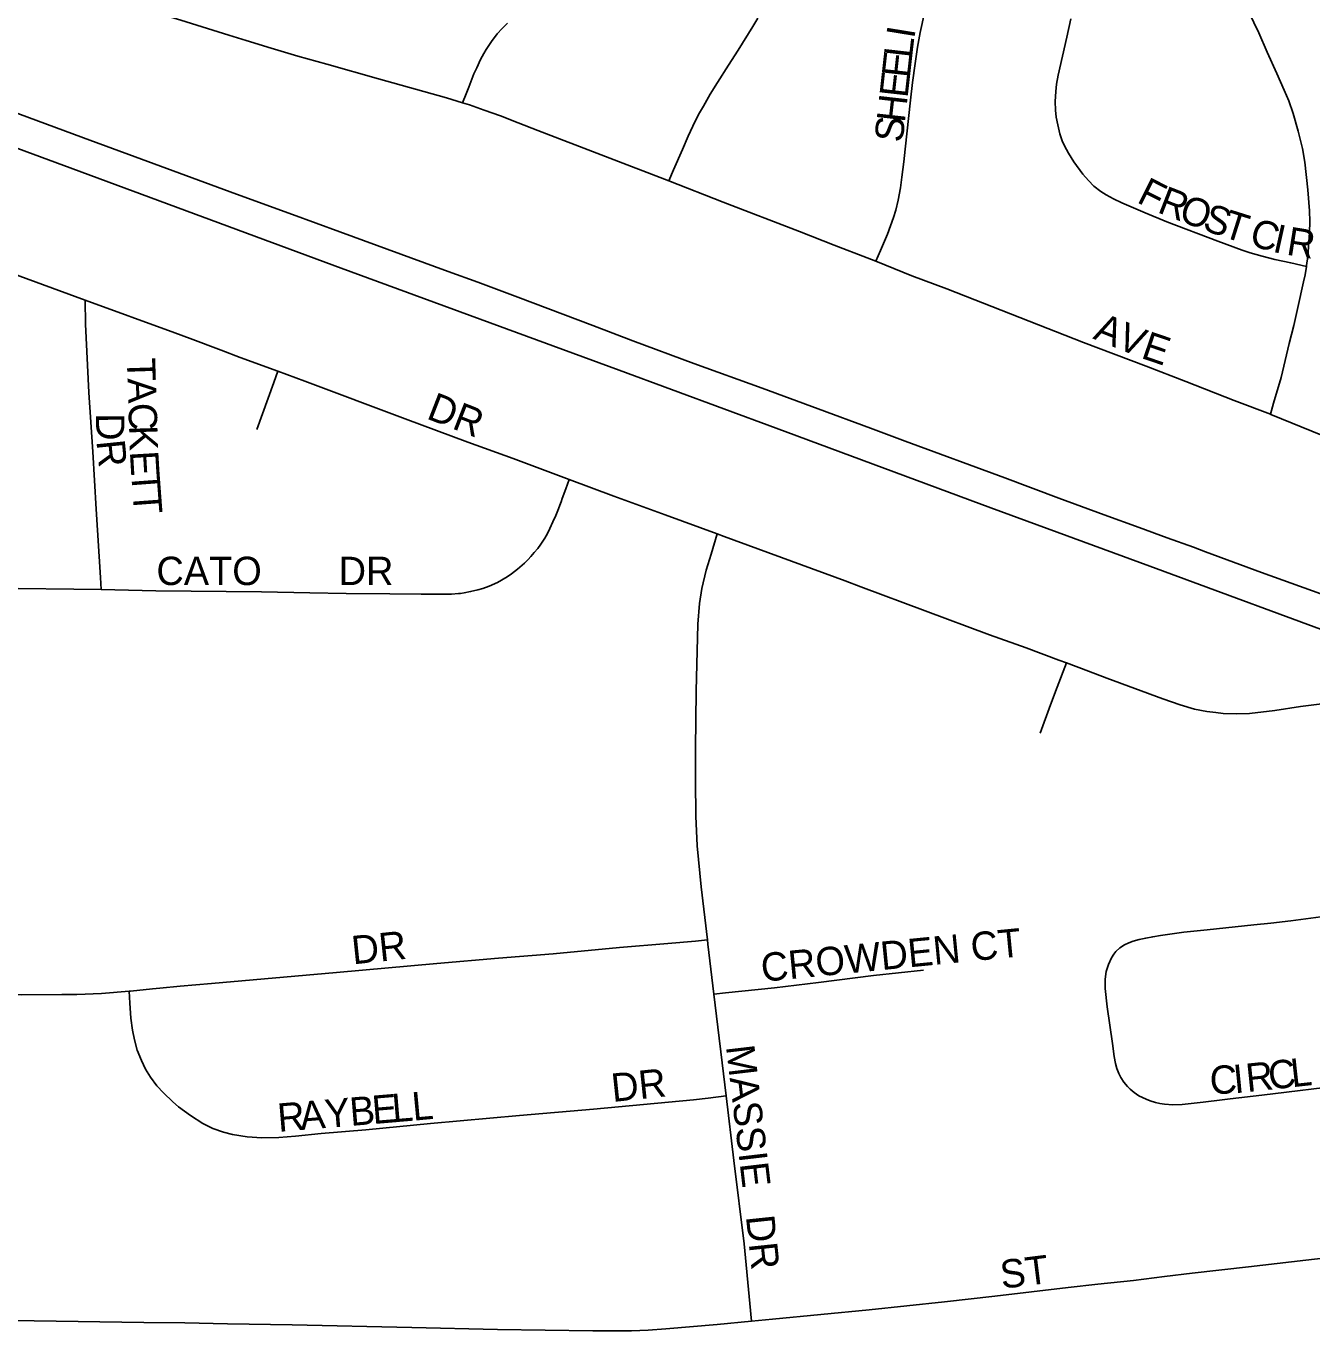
# Model space of a CAD drawing. Extents: x 1410790 to 1770854, y 448063 to 770588.
# Drawn here: x 1558805 to 1561071, y 615774 to 618075 of the extents above; entities that cross this region are included whole.
import ezdxf

# ---------------------------------------------------------------- set-up
doc = ezdxf.new("R2010")
doc.units = 0
doc.layers.add('GM_X_City_Street', color=7, linetype='Continuous')
doc.layers.add('GM_X_City_Street_Text', color=7, linetype='Continuous')

msp = doc.modelspace()

# ---------------------------------------------------------------- linework, layer by layer
at = {"layer": 'GM_X_City_Street'}
for points in [[(1557183.6, 618453.7), (1557689.8, 618266.4), (1558871.3, 617829.2), (1559360.3, 617647.9), (1559850.1, 617468.4), (1560127, 617366.1), (1560505.2, 617225.5), (1560785.6, 617122.9), (1561151.8, 616987.7), (1561309.5, 616932.3), (1561477.5, 616876.4), (1561618.2, 616831.8), (1561734.5, 616797.5), (1561946.3, 616738.9), (1562117.5, 616693.6), (1562303.5, 616645.4)], [(1561061.7, 617651.2), (1561062, 617652.7), (1561064, 617668.9), (1561067.1, 617710.8), (1561067.8, 617730.3), (1561066.9, 617749.4), (1561064.2, 617786.5), (1561059, 617835.3), (1561054.6, 617859.1), (1561047, 617889.7), (1561038.4, 617920.9), (1561030.3, 617943.4), (1561022.4, 617962.1), (1561009.6, 617991.5), (1560992.5, 618029.2), (1560977.6, 618062.9), (1560950.6, 618119)], [(1559042.2, 618096), (1559077.5, 618085.3), (1559162.4, 618059), (1559193, 618049.3), (1559236.6, 618035.9), (1559283.7, 618022), (1559334.8, 618007.9), (1559425.9, 617982.2), (1559545.7, 617948.6), (1559574.4, 617939.7)], [(1559574.4, 617939.7), (1559580.6, 617955.5), (1559585.2, 617967.1), (1559589, 617976.8), (1559594.3, 617990.6), (1559599.1, 618001.5), (1559605.6, 618015.9), (1559611.6, 618026.7), (1559615.9, 618033.8), (1559625, 618047.8), (1559635.1, 618061.3), (1559643.8, 618071), (1559653.7, 618080.2)], [(1559937.6, 617802.2), (1559946, 617821.7), (1559962, 617857.3), (1559971.8, 617880.8), (1559980.3, 617898.6), (1559990.2, 617918.8), (1559998.6, 617933.8), (1560010.4, 617955), (1560023.3, 617975.5), (1560042.7, 618006.1), (1560060.1, 618032.4), (1560085.9, 618074.2), (1560094.8, 618089.2)], [(1560302.8, 617660.2), (1560311, 617679.5), (1560323.1, 617707.9), (1560333.9, 617737.6), (1560338, 617750.7), (1560342.2, 617767.9), (1560345.9, 617789.7), (1560348.2, 617808.8), (1560351.7, 617835.4), (1560354.4, 617858), (1560363.6, 617944.1), (1560367.3, 617975.8), (1560371.9, 618008.8), (1560376.1, 618038.1), (1560380.8, 618063.7), (1560388.2, 618098.1)], [(1561061.7, 617651.2), (1561034, 617657.3), (1561005.8, 617663.7), (1560983.6, 617669.2), (1560962.6, 617675.1), (1560948.6, 617679.7), (1560905.6, 617695.6), (1560815.8, 617729.7), (1560777.2, 617745.5), (1560752.7, 617756), (1560736.3, 617763.3), (1560721.6, 617770.5), (1560708.9, 617777.2), (1560699.3, 617783.5), (1560687, 617792.8), (1560677.4, 617802.8), (1560667.2, 617814.1), (1560651.9, 617835.5), (1560642.1, 617850.7), (1560635.1, 617863.7), (1560631.2, 617872.6), (1560626.9, 617885), (1560623.3, 617901), (1560620.6, 617914.2), (1560619.4, 617926.8), (1560618.7, 617942), (1560619.9, 617959.5), (1560621.3, 617972.4), (1560624.2, 617988.4), (1560639, 618055.6), (1560646.5, 618087.5)], [(1558779, 617925), (1558917.5, 617874), (1558997.4, 617844.2), (1559176, 617778.8), (1559274.6, 617742.5), (1559357.8, 617712.2), (1559548.9, 617642.5), (1559601.1, 617623.2), (1559671.8, 617596.8), (1559803.8, 617546.9), (1559874.4, 617520.3), (1559982.1, 617480.3), (1560102.2, 617436.3), (1560200.8, 617400.3), (1560293.1, 617366.3), (1560354.5, 617343.3), (1560529.9, 617278.2), (1560625.2, 617242.9), (1560705.3, 617213.5), (1560766.9, 617190.8), (1560816.1, 617172.7), (1560862.4, 617156), (1560883.9, 617147.9), (1560982.3, 617111.5), (1561176.8, 617041.4)], [(1559574.4, 617939.7), (1559586.3, 617936), (1559612.4, 617926.8), (1559641, 617916.5), (1559672.3, 617904.6), (1559707.1, 617891.1), (1559937.6, 617802.2)], [(1558350, 617797.2), (1558415.2, 617773.3), (1558556.6, 617720.8), (1558909.2, 617591.6)], [(1559937.6, 617802.2), (1560033.3, 617764.3), (1560168.2, 617712.8), (1560229.1, 617688.6), (1560287.3, 617666.4), (1560302.8, 617660.2)], [(1560302.8, 617660.2), (1560366.3, 617634.9), (1560427.6, 617611.9), (1560668.4, 617517), (1560778.9, 617475.5), (1560849.1, 617448.4), (1560934.5, 617414.7), (1560998.1, 617390.6)], [(1560998.1, 617390.6), (1561003.7, 617410), (1561016.8, 617455.3), (1561031.4, 617515.3), (1561039.3, 617547.1), (1561046.5, 617579), (1561056.5, 617623.8), (1561059.2, 617636.6), (1561061.7, 617651.2)], [(1558909.2, 617591.6), (1559067, 617534.4), (1559094.2, 617524.1), (1559148.6, 617503.3), (1559182.4, 617490.8), (1559248.6, 617466.5)], [(1558937.2, 617081.4), (1558935.9, 617102.7), (1558928.5, 617223.4), (1558922.4, 617324.5), (1558915.6, 617428.9), (1558909.8, 617549.7), (1558909.2, 617591.6)], [(1559211.8, 617363.7), (1559241.4, 617446.4), (1559248.6, 617466.5)], [(1559248.6, 617466.5), (1559296.3, 617449), (1559472.9, 617382.3), (1559583.7, 617341.5), (1559663.7, 617312.4), (1559762, 617275.5)], [(1560998.1, 617390.6), (1560998.7, 617390.3), (1561089.8, 617353.4), (1561147.2, 617329.4), (1561244.3, 617290.4)], [(1558937.2, 617081.4), (1559033.4, 617079.5), (1559220.1, 617077.3), (1559305.3, 617075.9), (1559369.1, 617074.8), (1559446.1, 617073.8), (1559501.5, 617073.3), (1559547.7, 617073.1), (1559554.8, 617073.5), (1559567.2, 617074.5), (1559570.8, 617074.8), (1559577, 617075.6), (1559588.4, 617077.8), (1559601.1, 617080.8), (1559609.8, 617083.5), (1559620.9, 617087.6), (1559635.8, 617094), (1559652.6, 617103.8), (1559660.6, 617109.3), (1559670.9, 617117.2), (1559683.2, 617127.9), (1559690, 617134.7), (1559694.3, 617139.5), (1559700.6, 617146.8), (1559706.8, 617154.1), (1559712.4, 617161.4), (1559719.2, 617172), (1559723.9, 617180.3), (1559728.1, 617189.1), (1559733.5, 617200.6), (1559738.6, 617212.3), (1559743.4, 617224.1), (1559745.7, 617230.2), (1559748, 617236.1), (1559749.9, 617241.9), (1559756, 617258.8), (1559762, 617275.5)], [(1559762, 617275.5), (1559840.7, 617245.9), (1559931.1, 617213), (1560023.1, 617179.7)], [(1560005.9, 616463.6), (1559994.6, 616557.3), (1559987.6, 616629.4), (1559985.3, 616682.1), (1559984.8, 616744.7), (1559984.9, 616800.5), (1559986, 616902.2), (1559989, 617020.6), (1559991.9, 617056.9), (1559995.7, 617083.1), (1560003.5, 617115.5), (1560012.2, 617144), (1560023.1, 617179.7)], [(1560023.1, 617179.7), (1560035.5, 617175.2), (1560154.2, 617131.7), (1560248.8, 617096.7), (1560276.1, 617086.4), (1560503.1, 617001.5), (1560567.5, 616978.5), (1560625.4, 616957), (1560638.5, 616952.1)], [(1558629, 617085.5), (1558639.4, 617085.3), (1558790.9, 617083.1), (1558889.2, 617082.4), (1558937.2, 617081.4)], [(1560592.1, 616828.1), (1560610.2, 616878.2), (1560622.1, 616909.2), (1560638.5, 616952.1)], [(1560638.5, 616952.1), (1560677.7, 616937.7), (1560709.9, 616925.3), (1560808.7, 616888.8), (1560838.8, 616878.2), (1560864.5, 616870.5), (1560885.9, 616866.6), (1560901.7, 616864.5), (1560914.6, 616863), (1560937.9, 616862.3), (1560961, 616863.2), (1561006.1, 616868.1), (1561050.9, 616875), (1561125.6, 616884.7)], [(1561137.4, 616208.6), (1560983.2, 616189.9), (1560927.1, 616183.3), (1560913.3, 616181.5), (1560879.5, 616177.6), (1560842.7, 616173.8), (1560826.1, 616173.2), (1560811.3, 616174.1), (1560803.4, 616175.3), (1560795.8, 616177.2), (1560786.4, 616180.3), (1560779.2, 616183), (1560772.9, 616185.8), (1560766.4, 616189), (1560758, 616195), (1560750.7, 616200.7), (1560746, 616205.2), (1560739.6, 616213), (1560734.2, 616221.1), (1560730.7, 616228.4), (1560727.7, 616236.8), (1560725, 616245.7), (1560722.6, 616258.3), (1560719.8, 616281.1), (1560710.2, 616345.6), (1560707.1, 616378.3), (1560707, 616394.7), (1560708.7, 616407.8), (1560712.5, 616420.3), (1560717.9, 616432.3), (1560721.9, 616438.6), (1560725.4, 616443.1), (1560732.5, 616449.8), (1560740.9, 616455.1), (1560748.8, 616458.6), (1560756, 616461.4), (1560766.5, 616464.3), (1560778.4, 616467), (1560790.6, 616469.4), (1560804.2, 616471.6), (1560845.6, 616477.3), (1560886.9, 616481.5), (1560969.1, 616490.3), (1560999, 616493.1), (1561034.1, 616497.3), (1561122.3, 616509)], [(1558986.6, 616373.3), (1558988.9, 616373.5), (1559027.9, 616377.3), (1559040.9, 616378.4), (1559076.5, 616381.9), (1559131.8, 616387.1), (1559352, 616406.3), (1559528.9, 616422.4), (1559637.5, 616431.6), (1559733.8, 616439.4), (1559850.7, 616450.5), (1559936.3, 616457.7), (1559984.7, 616461.8), (1560005.9, 616463.6)], [(1560017.3, 616368), (1560006.8, 616456.2), (1560005.9, 616463.6)], [(1560017.3, 616368), (1560037.9, 616370.2), (1560123.8, 616379.2), (1560201.6, 616388.5), (1560298.8, 616400.9), (1560386.5, 616410.3)], [(1558670.3, 616369.7), (1558695, 616369.5), (1558797.7, 616367.2), (1558868.1, 616367.6), (1558894.4, 616367.6), (1558938.1, 616369.5), (1558986.6, 616373.3)], [(1558986.6, 616373.3), (1558988, 616352), (1558989.7, 616326), (1558992.4, 616304.7), (1558996.1, 616287.4), (1559000.9, 616269.4), (1559008.1, 616250.9), (1559015.3, 616235.9), (1559024.2, 616221.5), (1559035.6, 616206.5), (1559047.3, 616194.2), (1559063.4, 616178), (1559073.3, 616169.5), (1559094.4, 616153.9), (1559116.6, 616140.2), (1559134.3, 616131.4), (1559152.6, 616124.5), (1559168.5, 616120.5), (1559194.4, 616116.5), (1559220.6, 616114.7), (1559250.1, 616115.4), (1559279.6, 616117.8), (1559325.1, 616122.7), (1559403.5, 616129), (1559517.7, 616140.2), (1559674.4, 616154.2), (1559805.1, 616165.3), (1559981.3, 616181.8), (1560007.3, 616184.9), (1560038.6, 616188.6)], [(1560038.6, 616188.6), (1560017.3, 616368)], [(1560083.5, 615791.5), (1560080.5, 615822.9), (1560070.3, 615927.9), (1560052.2, 616074.6), (1560038.6, 616188.6)], [(1560083.5, 615791.5), (1560120.6, 615795.2), (1560290.6, 615811.7), (1560423.9, 615825.4), (1560512.1, 615835.7), (1560641.5, 615851), (1560693.7, 615856.6), (1560756.8, 615863.5), (1560811.2, 615870), (1560859.9, 615876.1), (1560959.7, 615887.2), (1561177.1, 615912.7), (1561238.9, 615919.7)], [(1558706.7, 615794), (1558818.9, 615792.2), (1559012.5, 615789.3), (1559084.6, 615788.4), (1559160, 615786.8), (1559274.1, 615785.1), (1559484.9, 615780.4), (1559635.8, 615777.1), (1559803.9, 615774.4), (1559872.2, 615774.4), (1559901.4, 615775.8), (1559932.6, 615778.1), (1560023.1, 615785.5), (1560083.5, 615791.5)]]:
    msp.add_lwpolyline(points, dxfattribs=at)

# ---------------------------------------------------------------- texts
at = {"layer": 'GM_X_City_Street_Text'}
for s, rotation, p in [('I', 80.7388, (1560370.2, 618051.6)), ('L', 83.512, (1560366.3, 618017.3)), ('E', 83.5934, (1560362.4, 617982.3)), ('E', 83.6233, (1560358.5, 617947.3)), ('H', 83.6043, (1560353.6, 617903.6)), ('S', 83.6206, (1560349.7, 617868.6)), ('F', 333.2761, (1560760.7, 617765.2)), ('R', 338.7862, (1560797, 617747.2)), ('O', 339.3071, (1560834.3, 617732.7)), ('S', 340.0693, (1560876.2, 617716.9)), ('T', 342.4294, (1560911.4, 617704.2)), ('C', 343.7532, (1560958.8, 617689.4)), ('I', 347.4813, (1561000.3, 617677.4)), ('R', 350.8301, (1561024.8, 617672.1)), ('A', 338.0728, (1560683.9, 617524.3)), ('V', 338.0443, (1560724.7, 617507.8)), ('E', 341.1508, (1560768.2, 617490.4)), ('T', 271.8582, (1558982.4, 617489)), ('A', 271.864, (1558983.6, 617453.8)), ('DR', 338.7513, (1559508.8, 617383.6)), ('C', 271.8818, (1558985, 617409.8)), ('D', 270.4153, (1558928.1, 617392.3)), ('K', 271.8745, (1558986.3, 617370.3)), ('R', 275.8139, (1558928.7, 617343.2)), ('E', 273.3548, (1558987.8, 617324.9)), ('T', 274.2435, (1558989.9, 617288.9)), ('T', 274.2394, (1558992.5, 617253.8)), ('CATO', 0, (1559034.6, 617089.4)), ('DR', 0, (1559355.8, 617089.4)), ('DR', 6.0054, (1559381.2, 616420.5)), ('CROWDEN CT', 5.6481, (1560102.6, 616389.7)), ('MASSIE', 276.7106, (1560038.4, 616275.9)), ('C', 1.7004, (1560891.8, 616191.8)), ('I', 5.6455, (1560935.1, 616193.2)), ('R', 5.9472, (1560957.3, 616195.4)), ('C', 6.2332, (1560997, 616199.6)), ('L', 6.2462, (1561036.3, 616203.9)), ('DR', 6.0054, (1559838.9, 616177.9)), ('L', 5.3074, (1559487.3, 616144.9)), ('R', 4.7657, (1559250, 616125.2)), ('A', 4.7491, (1559289.5, 616128.5)), ('Y', 4.7491, (1559333.3, 616132.1)), ('B', 4.769, (1559377.2, 616135.7)), ('E', 4.7691, (1559416.6, 616139)), ('L', 4.7691, (1559451.7, 616142)), ('DR', 276.0163, (1560073.6, 615976.2)), ('ST', 7.12, (1560525, 615848.5))]:
    msp.add_text(s, height=50, rotation=rotation, dxfattribs=at).set_placement(p)

doc.saveas('drawing.dxf')
